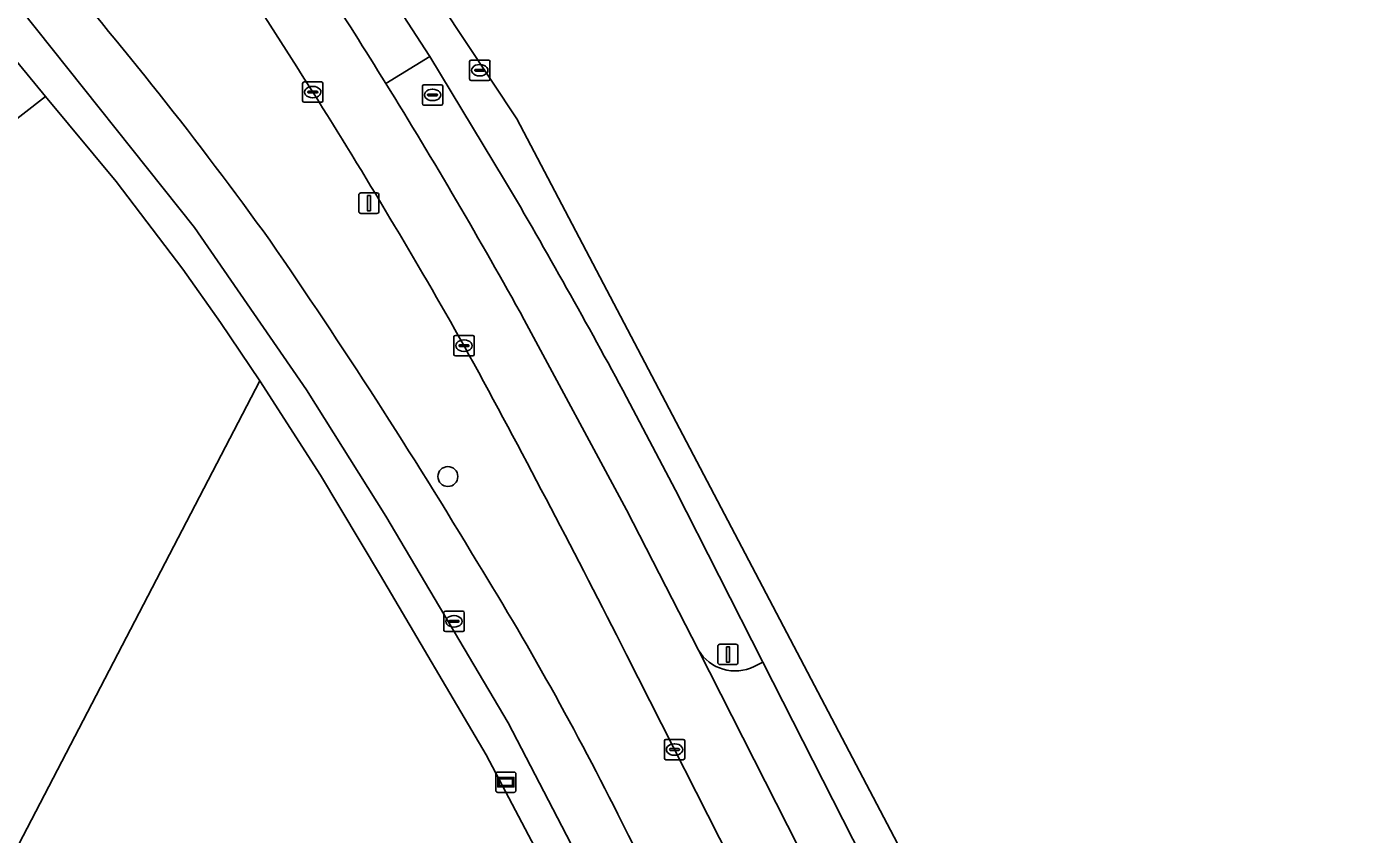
# Model space of a CAD drawing. Extents: x 162417 to 163722, y 384268 to 385417.
# Drawn here: x 163470.5 to 163536.5, y 385122.8 to 385162.4 of the extents above; entities that cross this region are included whole.
import ezdxf

# ---------------------------------------------------------------- set-up
doc = ezdxf.new("R2010")
doc.units = 0
for name, color, linetype in [('IMGEO_Berm_groen', 7, 'Continuous'), ('IMGEO_Boom', 7, 'Continuous'), ('IMGEO_Brandkraan', 7, 'Continuous'), ('IMGEO_Fietspad_open', 7, 'Continuous'), ('IMGEO_Groenvoorziening', 7, 'Continuous'), ('IMGEO_Kolk', 7, 'Continuous'), ('IMGEO_Lichtmast', 7, 'Continuous'), ('IMGEO_Rijbaan_lokaal_gesloten', 7, 'Continuous'), ('IMGEO_Rijbaan_lokaal_open', 7, 'Continuous'), ('IMGEO_Rioolput', 7, 'Continuous'), ('IMGEO_Verkeersbordpaal', 7, 'Continuous'), ('IMGEO_Voetpad_halfverhard', 7, 'Continuous'), ('IMGEO_Voetpad_open', 7, 'Continuous'), ('IMGEO_Wegwijzer', 7, 'Continuous')]:
    doc.layers.add(name, color=color, linetype=linetype)

msp = doc.modelspace()

# ---------------------------------------------------------------- linework, layer by layer
at = {"layer": 'IMGEO_Berm_groen'}
for points in [[(163494.012, 385154.892), (163490.336, 385160.957), (163488.171, 385159.641)], [(163494.974, 385148.029), (163500, 385138.695), (163503.532, 385131.808)], [(163506.277, 385131.007), (163506.7, 385131.213), (163502.405, 385139.659), (163500, 385144.229)], [(163500, 385122.897), (163500.095, 385122.705), (163502.2, 385118.57), (163505.717, 385120.314), (163500, 385131.58), (163499.507, 385132.551)]]:
    msp.add_lwpolyline(points, dxfattribs=at)
for centre, radius, start, end in [((163280.687, 385031.519), 240.583, 32.05663, 35.76633), ((163318.814, 385033.841), 201.816, 35.81358, 40.93323), ((163252.083, 385013.528), 277.645, 28.97554, 31.75307), ((163223.96, 384995.269), 307.901, 29.47193, 32.17103), ((163218.029, 384992.896), 320.014, 28.22233, 30.41202), ((163233.53, 384980.208), 302.427, 31.02411, 34.59889), ((163005.493, 384881.161), 554.298, 26.97033, 28.63018), ((163355.811, 385051.601), 160.852, 26.31058, 31.68046), ((163505.333, 385132.876), 2.094, 210.6611, 296.80407)]:
    msp.add_arc(centre, radius, start, end, dxfattribs=at)
at = {"layer": 'IMGEO_Boom'}
msp.add_circle((163491.222, 385140.331), 0.489, dxfattribs=at)
at = {"layer": 'IMGEO_Brandkraan'}
for p, q in [((163491.023, 385132.792), (163491.023, 385133.644)), ((163491.098, 385133.718), (163491.95, 385133.718)), ((163492.024, 385133.644), (163492.024, 385132.792)), ((163491.282, 385133.212), (163491.282, 385133.224)), ((163491.72, 385133.175), (163491.322, 385133.175)), ((163491.325, 385133.261), (163491.723, 385133.261)), ((163491.511, 385133.498), (163491.536, 385133.498)), ((163491.766, 385133.224), (163491.766, 385133.212)), ((163491.95, 385132.718), (163491.098, 385132.718)), ((163491.534, 385132.938), (163491.509, 385132.938))]:
    msp.add_line(p, q, dxfattribs=at)
for points in [[(163491.023, 385132.792), (163491.023, 385133.644)], [(163491.098, 385133.718), (163491.95, 385133.718)], [(163492.024, 385133.644), (163492.024, 385132.792)], [(163491.95, 385132.718), (163491.098, 385132.718)]]:
    msp.add_lwpolyline(points, dxfattribs=at)
for centre, radius, start, end in [((163491.1, 385133.642), 0.0765, 91.55205, 178.44795), ((163491.1, 385133.642), 0.0765, 91.55205, 178.44795), ((163491.948, 385133.642), 0.0765, 1.55205, 88.44795), ((163491.948, 385133.642), 0.0765, 1.55205, 88.44795), ((163491.322, 385133.221), 0.0403, 85.87752, 175.75265), ((163491.319, 385133.211), 0.0366, 178.93798, 274.71019), ((163491.723, 385133.218), 0.043, 264.86636, 352.45326), ((163491.727, 385133.223), 0.0386, 1.73085, 96.63898), ((163491.1, 385132.794), 0.0765, 181.55205, 268.44795), ((163491.1, 385132.794), 0.0765, 181.55205, 268.44795), ((163491.948, 385132.794), 0.0765, 271.55205, 358.44795), ((163491.948, 385132.794), 0.0765, 271.55205, 358.44795)]:
    msp.add_arc(centre, radius, start, end, dxfattribs=at)
for centre, major_axis, ratio, start_param, end_param in [((163491.51, 385133.218), (-0.387, 0.002), 0.722429, 4.712389, 7.853982), ((163491.535, 385133.218), (-0.39, 0.002), 0.717154, 1.570796, 4.712389)]:
    msp.add_ellipse(centre, major_axis=major_axis, ratio=ratio, start_param=start_param, end_param=end_param, dxfattribs=at)
at = {"layer": 'IMGEO_Fietspad_open'}
for points in [[(163431.787, 385208.07), (163431.922, 385207.954), (163432.159, 385207.714), (163433.841, 385205.808), (163444.2, 385193.223), (163470.237, 385163.265), (163478.767, 385152.569), (163484.279, 385144.583), (163488.178, 385138.38), (163494.183, 385128.236), (163502.766, 385111.711), (163507.809, 385101.794), (163517.384, 385082.877), (163528.502, 385060.963)], [(163503.289, 385116.398), (163502.2, 385118.57), (163500.095, 385122.705), (163500, 385122.897)]]:
    msp.add_lwpolyline(points, dxfattribs=at)
for centre, radius, start, end in [((163318.814, 385033.841), 201.816, 35.81358, 40.93323), ((163233.53, 384980.208), 302.427, 31.02411, 34.59889), ((163355.811, 385051.601), 160.852, 26.31058, 31.68046)]:
    msp.add_arc(centre, radius, start, end, dxfattribs=at)
at = {"layer": 'IMGEO_Groenvoorziening'}
for points in [[(163481.985, 385145.032), (163480.053, 385147.889), (163478.195, 385150.521), (163474.918, 385154.813), (163471.459, 385158.99), (163429.736, 385126.498), (163414.218, 385078.468), (163428.256, 385083.644), (163444.192, 385090.257), (163456.158, 385095.426)], [(163481.985, 385145.032), (163456.158, 385095.426), (163492.495, 385111.122), (163498.641, 385113.666), (163499.639, 385114.264), (163493.1, 385126.664), (163487.908, 385135.462), (163484.964, 385140.392)]]:
    msp.add_lwpolyline(points, close=True, dxfattribs=at)
at = {"layer": 'IMGEO_Kolk'}
for p, q in [((163484.083, 385158.787), (163484.083, 385159.639)), ((163484.158, 385159.713), (163485.01, 385159.713)), ((163484.571, 385159.493), (163484.596, 385159.493)), ((163485.084, 385159.639), (163485.084, 385158.787)), ((163485.01, 385158.713), (163484.158, 385158.713)), ((163484.342, 385159.207), (163484.342, 385159.219)), ((163484.78, 385159.17), (163484.382, 385159.17)), ((163484.385, 385159.256), (163484.783, 385159.256)), ((163484.594, 385158.933), (163484.569, 385158.933)), ((163484.826, 385159.219), (163484.826, 385159.207)), ((163491.514, 385146.332), (163491.514, 385147.184)), ((163491.589, 385147.258), (163492.441, 385147.258)), ((163492.002, 385147.038), (163492.027, 385147.038)), ((163492.515, 385147.184), (163492.515, 385146.332)), ((163492.441, 385146.258), (163491.589, 385146.258)), ((163491.773, 385146.752), (163491.773, 385146.764)), ((163492.211, 385146.715), (163491.813, 385146.715)), ((163491.816, 385146.801), (163492.214, 385146.801)), ((163492.025, 385146.478), (163492, 385146.478)), ((163492.257, 385146.764), (163492.257, 385146.752)), ((163501.857, 385126.496), (163501.857, 385127.348)), ((163501.932, 385127.422), (163502.784, 385127.422)), ((163502.345, 385127.202), (163502.37, 385127.202)), ((163502.858, 385127.348), (163502.858, 385126.496)), ((163502.784, 385126.422), (163501.932, 385126.422)), ((163502.116, 385126.916), (163502.116, 385126.928)), ((163502.554, 385126.879), (163502.156, 385126.879)), ((163502.159, 385126.965), (163502.557, 385126.965)), ((163502.368, 385126.642), (163502.343, 385126.642)), ((163502.6, 385126.928), (163502.6, 385126.916))]:
    msp.add_line(p, q, dxfattribs=at)
for points in [[(163484.083, 385158.787), (163484.083, 385159.639)], [(163484.158, 385159.713), (163485.01, 385159.713)], [(163485.084, 385159.639), (163485.084, 385158.787)], [(163485.01, 385158.713), (163484.158, 385158.713)], [(163491.514, 385146.332), (163491.514, 385147.184)], [(163491.589, 385147.258), (163492.441, 385147.258)], [(163492.515, 385147.184), (163492.515, 385146.332)], [(163492.441, 385146.258), (163491.589, 385146.258)], [(163501.857, 385126.496), (163501.857, 385127.348)], [(163501.932, 385127.422), (163502.784, 385127.422)], [(163502.858, 385127.348), (163502.858, 385126.496)], [(163502.784, 385126.422), (163501.932, 385126.422)]]:
    msp.add_lwpolyline(points, dxfattribs=at)
for centre, radius, start, end in [((163484.16, 385159.637), 0.0765, 91.55205, 178.44795), ((163484.16, 385159.637), 0.0765, 91.55205, 178.44795), ((163485.008, 385159.637), 0.0765, 1.55205, 88.44795), ((163485.008, 385159.637), 0.0765, 1.55205, 88.44795), ((163484.16, 385158.789), 0.0765, 181.55205, 268.44795), ((163484.16, 385158.789), 0.0765, 181.55205, 268.44795), ((163484.382, 385159.216), 0.0403, 85.87752, 175.75265), ((163484.379, 385159.206), 0.0366, 178.93798, 274.71019), ((163484.783, 385159.213), 0.043, 264.86636, 352.45326), ((163484.787, 385159.218), 0.0386, 1.73085, 96.63898), ((163485.008, 385158.789), 0.0765, 271.55205, 358.44795), ((163485.008, 385158.789), 0.0765, 271.55205, 358.44795), ((163491.591, 385147.182), 0.0765, 91.55205, 178.44795), ((163491.591, 385147.182), 0.0765, 91.55205, 178.44795), ((163492.439, 385147.182), 0.0765, 1.55205, 88.44795), ((163492.439, 385147.182), 0.0765, 1.55205, 88.44795), ((163491.591, 385146.334), 0.0765, 181.55205, 268.44795), ((163491.591, 385146.334), 0.0765, 181.55205, 268.44795), ((163491.813, 385146.761), 0.0403, 85.87752, 175.75265), ((163491.81, 385146.751), 0.0366, 178.93798, 274.71019), ((163492.214, 385146.758), 0.043, 264.86636, 352.45326), ((163492.218, 385146.763), 0.0386, 1.73085, 96.63898), ((163492.439, 385146.334), 0.0765, 271.55205, 358.44795), ((163492.439, 385146.334), 0.0765, 271.55205, 358.44795), ((163501.934, 385127.346), 0.0765, 91.55205, 178.44795), ((163501.934, 385127.346), 0.0765, 91.55205, 178.44795), ((163502.782, 385127.346), 0.0765, 1.55205, 88.44795), ((163502.782, 385127.346), 0.0765, 1.55205, 88.44795), ((163501.934, 385126.498), 0.0765, 181.55205, 268.44795), ((163501.934, 385126.498), 0.0765, 181.55205, 268.44795), ((163502.156, 385126.925), 0.0403, 85.87752, 175.75265), ((163502.153, 385126.915), 0.0366, 178.93798, 274.71019), ((163502.557, 385126.922), 0.043, 264.86636, 352.45326), ((163502.561, 385126.927), 0.0386, 1.73085, 96.63898), ((163502.782, 385126.498), 0.0765, 271.55205, 358.44795), ((163502.782, 385126.498), 0.0765, 271.55205, 358.44795)]:
    msp.add_arc(centre, radius, start, end, dxfattribs=at)
for centre, major_axis, ratio, start_param, end_param in [((163484.57, 385159.213), (-0.387, 0.002), 0.722429, 4.712389, 7.853982), ((163484.595, 385159.213), (-0.39, 0.002), 0.717154, 1.570796, 4.712389), ((163492.001, 385146.758), (-0.387, 0.002), 0.722429, 4.712389, 7.853982), ((163492.026, 385146.758), (-0.39, 0.002), 0.717154, 1.570796, 4.712389), ((163502.344, 385126.922), (-0.387, 0.002), 0.722429, 4.712389, 7.853982), ((163502.369, 385126.922), (-0.39, 0.002), 0.717154, 1.570796, 4.712389)]:
    msp.add_ellipse(centre, major_axis=major_axis, ratio=ratio, start_param=start_param, end_param=end_param, dxfattribs=at)
at = {"layer": 'IMGEO_Lichtmast'}
for p, q in [((163486.845, 385153.356), (163486.845, 385154.156)), ((163486.845, 385154.156), (163486.845, 385153.356)), ((163486.945, 385154.256), (163487.735, 385154.256)), ((163487.735, 385154.256), (163486.945, 385154.256)), ((163487.835, 385154.156), (163487.835, 385153.356)), ((163487.835, 385153.356), (163487.835, 385154.156)), ((163487.735, 385153.256), (163486.945, 385153.256)), ((163486.945, 385153.256), (163487.735, 385153.256))]:
    msp.add_line(p, q, dxfattribs=at)
msp.add_lwpolyline([(163487.265, 385154.131), (163487.415, 385154.131), (163487.415, 385153.381), (163487.265, 385153.381), (163487.265, 385154.131)], dxfattribs=at)
for centre, start, end in [((163486.945, 385154.156), 90, 180), ((163486.945, 385154.156), 90, 180), ((163487.735, 385154.156), 0, 90), ((163487.735, 385154.156), 360, 90), ((163486.945, 385153.356), 180, 270), ((163486.945, 385153.356), 180, 270), ((163487.735, 385153.356), 270, 0), ((163487.735, 385153.356), 270, 0)]:
    msp.add_arc(centre, 0.1, start, end, dxfattribs=at)
at = {"layer": 'IMGEO_Rijbaan_lokaal_gesloten'}
for points in [[(163536.486, 385077.671), (163534.339, 385081.415), (163519.374, 385110.786), (163512.81, 385123.275), (163494.611, 385157.902), (163479.646, 385180.452), (163468.119, 385195.386), (163456.185, 385208.65), (163452.723, 385211.915), (163451.49, 385210.609)], [(163484.56, 385169.87), (163490.336, 385160.957), (163494.012, 385154.892)], [(163499.507, 385132.551), (163500, 385131.58), (163505.717, 385120.314), (163506.761, 385118.162), (163527.411, 385077.727), (163529.538, 385073.829), (163532.346, 385075.361), (163529.186, 385081.36), (163515.061, 385109.044), (163514.998, 385109.228), (163503.532, 385131.808), (163500, 385138.695), (163494.974, 385148.029)], [(163500, 385144.229), (163502.405, 385139.659), (163506.7, 385131.213), (163516.524, 385111.893), (163534.501, 385076.568), (163536.486, 385077.671)]]:
    msp.add_lwpolyline(points, dxfattribs=at)
for centre, radius, start, end in [((163280.687, 385031.519), 240.583, 32.05663, 35.76633), ((163252.127, 385013.59), 277.575, 31.74698, 34.14439), ((163252.083, 385013.528), 277.645, 28.97554, 31.75307), ((163223.96, 384995.269), 307.901, 29.47193, 32.17103), ((163218.029, 384992.896), 320.014, 28.22233, 30.41202), ((163005.493, 384881.161), 554.298, 26.97033, 28.63018)]:
    msp.add_arc(centre, radius, start, end, dxfattribs=at)
at = {"layer": 'IMGEO_Rijbaan_lokaal_open'}
msp.add_lwpolyline([(163488.171, 385159.641), (163490.336, 385160.957), (163484.56, 385169.87)], dxfattribs=at)
msp.add_arc((163252.127, 385013.59), 277.575, 31.74698, 34.14439, dxfattribs=at)
at = {"layer": 'IMGEO_Rioolput'}
for p, q in [((163492.29, 385159.858), (163492.29, 385160.71)), ((163492.365, 385160.784), (163493.217, 385160.784)), ((163493.291, 385160.71), (163493.291, 385159.858)), ((163492.549, 385160.278), (163492.549, 385160.29)), ((163492.987, 385160.241), (163492.589, 385160.241)), ((163492.592, 385160.327), (163492.99, 385160.327)), ((163492.801, 385160.004), (163492.776, 385160.004)), ((163492.778, 385160.564), (163492.803, 385160.564)), ((163493.033, 385160.29), (163493.033, 385160.278)), ((163489.969, 385158.646), (163489.969, 385159.498)), ((163490.044, 385159.572), (163490.896, 385159.572)), ((163490.457, 385159.352), (163490.482, 385159.352)), ((163490.97, 385159.498), (163490.97, 385158.646)), ((163493.217, 385159.784), (163492.365, 385159.784)), ((163490.228, 385159.066), (163490.228, 385159.078)), ((163490.666, 385159.029), (163490.268, 385159.029)), ((163490.271, 385159.115), (163490.669, 385159.115)), ((163490.48, 385158.792), (163490.455, 385158.792)), ((163490.712, 385159.078), (163490.712, 385159.066)), ((163490.896, 385158.572), (163490.044, 385158.572))]:
    msp.add_line(p, q, dxfattribs=at)
for points in [[(163492.29, 385159.858), (163492.29, 385160.71)], [(163492.365, 385160.784), (163493.217, 385160.784)], [(163493.291, 385160.71), (163493.291, 385159.858)], [(163489.969, 385158.646), (163489.969, 385159.498)], [(163490.044, 385159.572), (163490.896, 385159.572)], [(163490.97, 385159.498), (163490.97, 385158.646)], [(163493.217, 385159.784), (163492.365, 385159.784)], [(163490.896, 385158.572), (163490.044, 385158.572)]]:
    msp.add_lwpolyline(points, dxfattribs=at)
for centre, radius, start, end in [((163492.367, 385160.708), 0.0765, 91.55205, 178.44795), ((163492.367, 385160.708), 0.0765, 91.55205, 178.44795), ((163493.215, 385160.708), 0.0765, 1.55205, 88.44795), ((163493.215, 385160.708), 0.0765, 1.55205, 88.44795), ((163492.589, 385160.287), 0.0403, 85.87752, 175.75265), ((163492.586, 385160.277), 0.0366, 178.93798, 274.71019), ((163492.99, 385160.284), 0.043, 264.86636, 352.45326), ((163492.994, 385160.289), 0.0386, 1.73085, 96.63898), ((163490.046, 385159.496), 0.0765, 91.55205, 178.44795), ((163490.046, 385159.496), 0.0765, 91.55205, 178.44795), ((163490.894, 385159.496), 0.0765, 1.55205, 88.44795), ((163490.894, 385159.496), 0.0765, 1.55205, 88.44795), ((163492.367, 385159.86), 0.0765, 181.55205, 268.44795), ((163492.367, 385159.86), 0.0765, 181.55205, 268.44795), ((163493.215, 385159.86), 0.0765, 271.55205, 358.44795), ((163493.215, 385159.86), 0.0765, 271.55205, 358.44795), ((163490.268, 385159.075), 0.0403, 85.87752, 175.75265), ((163490.265, 385159.065), 0.0366, 178.93798, 274.71019), ((163490.669, 385159.072), 0.043, 264.86636, 352.45326), ((163490.673, 385159.077), 0.0386, 1.73085, 96.63898), ((163490.046, 385158.648), 0.0765, 181.55205, 268.44795), ((163490.046, 385158.648), 0.0765, 181.55205, 268.44795), ((163490.894, 385158.648), 0.0765, 271.55205, 358.44795), ((163490.894, 385158.648), 0.0765, 271.55205, 358.44795)]:
    msp.add_arc(centre, radius, start, end, dxfattribs=at)
for centre, major_axis, ratio, start_param, end_param in [((163492.777, 385160.284), (-0.387, 0.002), 0.722429, 4.712389, 7.853982), ((163492.802, 385160.284), (-0.39, 0.002), 0.717154, 1.570796, 4.712389), ((163490.456, 385159.072), (-0.387, 0.002), 0.722429, 4.712389, 7.853982), ((163490.481, 385159.072), (-0.39, 0.002), 0.717154, 1.570796, 4.712389)]:
    msp.add_ellipse(centre, major_axis=major_axis, ratio=ratio, start_param=start_param, end_param=end_param, dxfattribs=at)
at = {"layer": 'IMGEO_Verkeersbordpaal'}
for p, q in [((163504.483, 385131.196), (163504.483, 385131.996)), ((163504.483, 385131.996), (163504.483, 385131.196)), ((163504.583, 385132.096), (163505.373, 385132.096)), ((163505.373, 385132.096), (163504.583, 385132.096)), ((163505.473, 385131.996), (163505.473, 385131.196)), ((163505.473, 385131.196), (163505.473, 385131.996)), ((163505.373, 385131.096), (163504.583, 385131.096)), ((163504.583, 385131.096), (163505.373, 385131.096))]:
    msp.add_line(p, q, dxfattribs=at)
msp.add_lwpolyline([(163504.903, 385131.971), (163505.053, 385131.971), (163505.053, 385131.221), (163504.903, 385131.221), (163504.903, 385131.971)], dxfattribs=at)
for centre, start, end in [((163504.583, 385131.996), 90, 180), ((163504.583, 385131.996), 90, 180), ((163505.373, 385131.996), 0, 90), ((163505.373, 385131.996), 360, 90), ((163504.583, 385131.196), 180, 270), ((163504.583, 385131.196), 180, 270), ((163505.373, 385131.196), 270, 0), ((163505.373, 385131.196), 270, 0)]:
    msp.add_arc(centre, 0.1, start, end, dxfattribs=at)
at = {"layer": 'IMGEO_Voetpad_halfverhard'}
msp.add_lwpolyline([(163429.736, 385126.498), (163471.459, 385158.99), (163469.791, 385161.005), (163428.95, 385129.154), (163427.617, 385128.114), (163412.299, 385080.425), (163411.269, 385077.22), (163414.218, 385078.468)], close=True, dxfattribs=at)
at = {"layer": 'IMGEO_Voetpad_open'}
for points in [[(163429.91, 385208.144), (163429.648, 385207.914), (163431.516, 385205.744), (163469.791, 385161.005), (163471.459, 385158.99), (163474.918, 385154.813), (163478.195, 385150.521), (163480.053, 385147.889), (163481.985, 385145.032), (163484.964, 385140.392), (163487.908, 385135.462), (163493.1, 385126.664), (163499.639, 385114.264), (163500.985, 385111.712), (163505.392, 385103.355), (163528.022, 385058.738)], [(163528.502, 385060.963), (163517.384, 385082.877), (163507.809, 385101.794), (163502.766, 385111.711), (163494.183, 385128.236), (163488.178, 385138.38), (163484.279, 385144.583), (163478.767, 385152.569), (163470.237, 385163.265), (163444.2, 385193.223), (163433.841, 385205.808), (163432.159, 385207.714), (163431.922, 385207.954), (163431.787, 385208.07)], [(163503.532, 385131.808), (163514.998, 385109.228)], [(163516.122, 385111.709), (163516.524, 385111.893), (163506.7, 385131.213), (163506.277, 385131.007)]]:
    msp.add_lwpolyline(points, dxfattribs=at)
msp.add_arc((163505.333, 385132.876), 2.094, 210.6611, 296.80407, dxfattribs=at)
at = {"layer": 'IMGEO_Wegwijzer'}
for p, q in [((163493.575, 385124.918), (163493.575, 385125.718)), ((163493.575, 385125.718), (163493.575, 385124.918)), ((163493.675, 385125.818), (163494.465, 385125.818)), ((163494.465, 385125.818), (163493.675, 385125.818)), ((163494.565, 385125.718), (163494.565, 385124.918)), ((163494.565, 385124.918), (163494.565, 385125.718)), ((163494.465, 385124.818), (163493.675, 385124.818)), ((163493.675, 385124.818), (163494.465, 385124.818))]:
    msp.add_line(p, q, dxfattribs=at)
for points in [[(163493.676, 385125.55), (163494.464, 385125.55), (163494.464, 385125.086), (163493.676, 385125.086), (163493.676, 385125.55)], [(163493.741, 385125.485), (163493.741, 385125.151), (163494.399, 385125.151), (163494.399, 385125.485), (163493.741, 385125.485)]]:
    msp.add_lwpolyline(points, dxfattribs=at)
for centre, start, end in [((163493.675, 385125.718), 90, 180), ((163493.675, 385125.718), 90, 180), ((163494.465, 385125.718), 0, 90), ((163494.465, 385125.718), 360, 90), ((163493.675, 385124.918), 180, 270), ((163493.675, 385124.918), 180, 270), ((163494.465, 385124.918), 270, 0), ((163494.465, 385124.918), 270, 0)]:
    msp.add_arc(centre, 0.1, start, end, dxfattribs=at)

doc.saveas('drawing.dxf')
